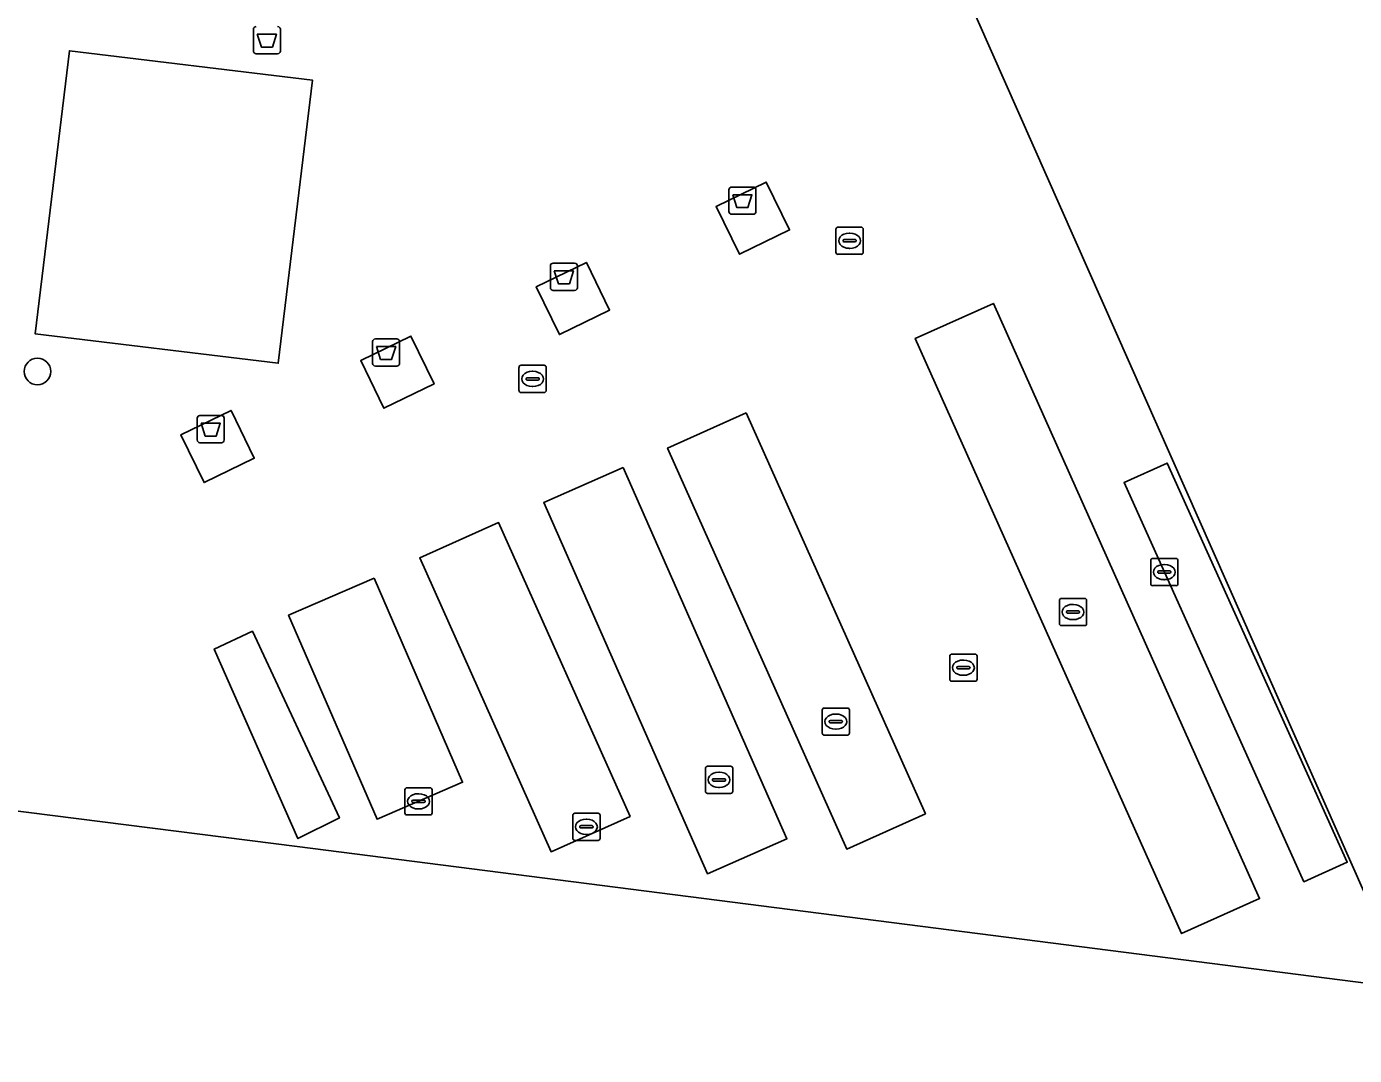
# Model space of a CAD drawing. Extents: x 162184 to 163154, y 385507 to 386516.
# Drawn here: x 162432.1 to 162480.91, y 386327.96 to 386365.78 of the extents above; entities that cross this region are included whole.
import ezdxf

# ---------------------------------------------------------------- set-up
doc = ezdxf.new("R2010")
doc.units = 0
for name, color, linetype in [('IMGEO_Afvalbak', 7, 'Continuous'), ('IMGEO_Boom', 7, 'Continuous'), ('IMGEO_Groenvoorziening', 7, 'Continuous'), ('IMGEO_Hek', 7, 'Continuous'), ('IMGEO_Kolk', 7, 'Continuous'), ('IMGEO_Pand', 7, 'Continuous'), ('IMGEO_Voetpad_open', 7, 'Continuous')]:
    doc.layers.add(name, color=color, linetype=linetype)

msp = doc.modelspace()

# ---------------------------------------------------------------- linework, layer by layer
at = {"layer": 'IMGEO_Afvalbak'}
for p, q in [((162440.442, 386364.882), (162440.442, 386365.682)), ((162440.442, 386365.682), (162440.442, 386364.882)), ((162441.432, 386365.682), (162441.432, 386364.882)), ((162441.432, 386364.882), (162441.432, 386365.682)), ((162441.332, 386364.782), (162440.542, 386364.782)), ((162440.542, 386364.782), (162441.332, 386364.782)), ((162457.92, 386358.982), (162457.92, 386359.782)), ((162457.92, 386359.782), (162457.92, 386358.982)), ((162458.02, 386359.882), (162458.81, 386359.882)), ((162458.81, 386359.882), (162458.02, 386359.882)), ((162458.91, 386359.782), (162458.91, 386358.982)), ((162458.91, 386358.982), (162458.91, 386359.782)), ((162458.81, 386358.882), (162458.02, 386358.882)), ((162458.02, 386358.882), (162458.81, 386358.882)), ((162451.359, 386356.183), (162451.359, 386356.983)), ((162451.359, 386356.983), (162451.359, 386356.183)), ((162451.459, 386357.083), (162452.249, 386357.083)), ((162452.249, 386357.083), (162451.459, 386357.083)), ((162452.349, 386356.983), (162452.349, 386356.183)), ((162452.349, 386356.183), (162452.349, 386356.983)), ((162452.249, 386356.083), (162451.459, 386356.083)), ((162451.459, 386356.083), (162452.249, 386356.083)), ((162444.825, 386353.401), (162444.825, 386354.201)), ((162444.825, 386354.201), (162444.825, 386353.401)), ((162444.925, 386354.301), (162445.715, 386354.301)), ((162445.715, 386354.301), (162444.925, 386354.301)), ((162445.815, 386354.201), (162445.815, 386353.401)), ((162445.815, 386353.401), (162445.815, 386354.201)), ((162445.715, 386353.301), (162444.925, 386353.301)), ((162444.925, 386353.301), (162445.715, 386353.301)), ((162438.377, 386350.586), (162438.377, 386351.386)), ((162438.377, 386351.386), (162438.377, 386350.586)), ((162438.477, 386351.486), (162439.267, 386351.486)), ((162439.267, 386351.486), (162438.477, 386351.486)), ((162439.367, 386351.386), (162439.367, 386350.586)), ((162439.367, 386350.586), (162439.367, 386351.386)), ((162439.267, 386350.486), (162438.477, 386350.486)), ((162438.477, 386350.486), (162439.267, 386350.486))]:
    msp.add_line(p, q, dxfattribs=at)
for points in [[(162440.585, 386365.496), (162441.289, 386365.496), (162441.14, 386365.026), (162440.734, 386365.026), (162440.585, 386365.496)], [(162458.063, 386359.596), (162458.767, 386359.596), (162458.618, 386359.126), (162458.212, 386359.126), (162458.063, 386359.596)], [(162451.502, 386356.797), (162452.206, 386356.797), (162452.057, 386356.327), (162451.651, 386356.327), (162451.502, 386356.797)], [(162444.968, 386354.015), (162445.672, 386354.015), (162445.523, 386353.545), (162445.117, 386353.545), (162444.968, 386354.015)], [(162438.52, 386351.2), (162439.224, 386351.2), (162439.075, 386350.73), (162438.669, 386350.73), (162438.52, 386351.2)]]:
    msp.add_lwpolyline(points, dxfattribs=at)
for centre, start, end in [((162440.542, 386365.682), 90, 180), ((162440.542, 386365.682), 90, 180), ((162441.332, 386365.682), 0, 90), ((162441.332, 386365.682), 360, 90), ((162440.542, 386364.882), 180, 270), ((162440.542, 386364.882), 180, 270), ((162441.332, 386364.882), 270, 0), ((162441.332, 386364.882), 270, 0), ((162458.02, 386359.782), 90, 180), ((162458.02, 386359.782), 90, 180), ((162458.81, 386359.782), 0, 90), ((162458.81, 386359.782), 360, 90), ((162458.02, 386358.982), 180, 270), ((162458.02, 386358.982), 180, 270), ((162458.81, 386358.982), 270, 0), ((162458.81, 386358.982), 270, 0), ((162451.459, 386356.983), 90, 180), ((162451.459, 386356.983), 90, 180), ((162452.249, 386356.983), 0, 90), ((162452.249, 386356.983), 360, 90), ((162451.459, 386356.183), 180, 270), ((162451.459, 386356.183), 180, 270), ((162452.249, 386356.183), 270, 0), ((162452.249, 386356.183), 270, 0), ((162444.925, 386354.201), 90, 180), ((162444.925, 386354.201), 90, 180), ((162445.715, 386354.201), 0, 90), ((162445.715, 386354.201), 360, 90), ((162444.925, 386353.401), 180, 270), ((162444.925, 386353.401), 180, 270), ((162445.715, 386353.401), 270, 0), ((162445.715, 386353.401), 270, 0), ((162438.477, 386351.386), 90, 180), ((162438.477, 386351.386), 90, 180), ((162439.267, 386351.386), 0, 90), ((162439.267, 386351.386), 360, 90), ((162438.477, 386350.586), 180, 270), ((162438.477, 386350.586), 180, 270), ((162439.267, 386350.586), 270, 0), ((162439.267, 386350.586), 270, 0)]:
    msp.add_arc(centre, 0.1, start, end, dxfattribs=at)
at = {"layer": 'IMGEO_Boom'}
msp.add_circle((162432.503, 386353.104), 0.489, dxfattribs=at)
at = {"layer": 'IMGEO_Groenvoorziening'}
for points in [[(162458.304, 386357.409), (162460.147, 386358.306), (162459.293, 386360.063), (162457.449, 386359.166)], [(162451.691, 386354.46), (162453.534, 386355.357), (162452.68, 386357.113), (162450.836, 386356.216)], [(162445.241, 386351.749), (162447.085, 386352.646), (162446.23, 386354.403), (162444.387, 386353.506)], [(162438.631, 386349.018), (162440.474, 386349.915), (162439.619, 386351.672), (162437.776, 386350.775)]]:
    msp.add_lwpolyline(points, close=True, dxfattribs=at)
msp.add_lwpolyline([(162557.685, 386313.92), (162505.963, 386320.438), (162505.404, 386316.894), (162481.176, 386320.042), (162482.581, 386330.454), (162442.049, 386335.638), (162428.596, 386337.346), (162428.393, 386337.372), (162427.473, 386330.612), (162430.094, 386326.523), (162430.305, 386326.495), (162431.169, 386326.378), (162437.933, 386325.465), (162491.222, 386318.605), (162495.408, 386318.031), (162500, 386317.441), (162505.38, 386316.75), (162509.176, 386316.263), (162550.981, 386310.895)], dxfattribs=at)
at = {"layer": 'IMGEO_Hek'}
msp.add_lwpolyline([(162428.596, 386337.346), (162442.049, 386335.638), (162482.581, 386330.454)], dxfattribs=at)
at = {"layer": 'IMGEO_Kolk'}
for p, q in [((162461.853, 386357.483), (162461.853, 386358.335)), ((162461.928, 386358.409), (162462.78, 386358.409)), ((162462.341, 386358.189), (162462.366, 386358.189)), ((162462.854, 386358.335), (162462.854, 386357.483)), ((162462.112, 386357.903), (162462.112, 386357.915)), ((162462.55, 386357.866), (162462.152, 386357.866)), ((162462.155, 386357.952), (162462.553, 386357.952)), ((162462.364, 386357.629), (162462.339, 386357.629)), ((162462.596, 386357.915), (162462.596, 386357.903)), ((162462.78, 386357.409), (162461.928, 386357.409)), ((162450.203, 386352.403), (162450.203, 386353.255)), ((162450.278, 386353.329), (162451.13, 386353.329)), ((162451.204, 386353.255), (162451.204, 386352.403)), ((162450.462, 386352.823), (162450.462, 386352.835)), ((162450.9, 386352.786), (162450.502, 386352.786)), ((162450.505, 386352.872), (162450.903, 386352.872)), ((162450.691, 386353.109), (162450.716, 386353.109)), ((162450.946, 386352.835), (162450.946, 386352.823)), ((162451.13, 386352.329), (162450.278, 386352.329)), ((162450.714, 386352.549), (162450.689, 386352.549)), ((162473.421, 386345.304), (162473.421, 386346.156)), ((162473.496, 386346.23), (162474.348, 386346.23)), ((162473.909, 386346.01), (162473.934, 386346.01)), ((162474.422, 386346.156), (162474.422, 386345.304)), ((162473.68, 386345.724), (162473.68, 386345.736)), ((162474.118, 386345.687), (162473.72, 386345.687)), ((162473.723, 386345.773), (162474.121, 386345.773)), ((162473.932, 386345.45), (162473.907, 386345.45)), ((162474.164, 386345.736), (162474.164, 386345.724)), ((162474.348, 386345.23), (162473.496, 386345.23)), ((162470.065, 386343.835), (162470.065, 386344.687)), ((162470.14, 386344.761), (162470.992, 386344.761)), ((162470.553, 386344.541), (162470.578, 386344.541)), ((162471.066, 386344.687), (162471.066, 386343.835)), ((162470.324, 386344.255), (162470.324, 386344.267)), ((162470.762, 386344.218), (162470.364, 386344.218)), ((162470.367, 386344.304), (162470.765, 386344.304)), ((162470.576, 386343.981), (162470.551, 386343.981)), ((162470.808, 386344.267), (162470.808, 386344.255)), ((162470.992, 386343.761), (162470.14, 386343.761)), ((162466.037, 386341.789), (162466.037, 386342.641)), ((162466.112, 386342.715), (162466.964, 386342.715)), ((162466.525, 386342.495), (162466.55, 386342.495)), ((162467.038, 386342.641), (162467.038, 386341.789)), ((162466.296, 386342.209), (162466.296, 386342.221)), ((162466.734, 386342.172), (162466.336, 386342.172)), ((162466.339, 386342.258), (162466.737, 386342.258)), ((162466.78, 386342.221), (162466.78, 386342.209)), ((162466.964, 386341.715), (162466.112, 386341.715)), ((162466.548, 386341.935), (162466.523, 386341.935)), ((162461.348, 386339.806), (162461.348, 386340.658)), ((162461.423, 386340.732), (162462.275, 386340.732)), ((162462.349, 386340.658), (162462.349, 386339.806)), ((162461.607, 386340.226), (162461.607, 386340.238)), ((162462.045, 386340.189), (162461.647, 386340.189)), ((162461.65, 386340.275), (162462.048, 386340.275)), ((162461.836, 386340.512), (162461.861, 386340.512)), ((162462.091, 386340.238), (162462.091, 386340.226)), ((162462.275, 386339.732), (162461.423, 386339.732)), ((162461.859, 386339.952), (162461.834, 386339.952)), ((162457.131, 386338.591), (162457.983, 386338.591)), ((162457.056, 386337.665), (162457.056, 386338.517)), ((162457.315, 386338.085), (162457.315, 386338.097)), ((162457.358, 386338.134), (162457.756, 386338.134)), ((162457.544, 386338.371), (162457.569, 386338.371)), ((162457.799, 386338.097), (162457.799, 386338.085)), ((162458.057, 386338.517), (162458.057, 386337.665)), ((162446.01, 386336.876), (162446.01, 386337.728)), ((162446.085, 386337.802), (162446.937, 386337.802)), ((162447.011, 386337.728), (162447.011, 386336.876)), ((162457.983, 386337.591), (162457.131, 386337.591)), ((162457.753, 386338.048), (162457.355, 386338.048)), ((162457.567, 386337.811), (162457.542, 386337.811)), ((162446.269, 386337.296), (162446.269, 386337.308)), ((162446.707, 386337.259), (162446.309, 386337.259)), ((162446.312, 386337.345), (162446.71, 386337.345)), ((162446.498, 386337.582), (162446.523, 386337.582)), ((162446.753, 386337.308), (162446.753, 386337.296)), ((162446.937, 386336.802), (162446.085, 386336.802)), ((162446.521, 386337.022), (162446.496, 386337.022)), ((162452.181, 386335.941), (162452.181, 386336.793)), ((162452.256, 386336.867), (162453.108, 386336.867)), ((162452.669, 386336.647), (162452.694, 386336.647)), ((162453.182, 386336.793), (162453.182, 386335.941)), ((162452.44, 386336.361), (162452.44, 386336.373)), ((162452.878, 386336.324), (162452.48, 386336.324)), ((162452.483, 386336.41), (162452.881, 386336.41)), ((162452.924, 386336.373), (162452.924, 386336.361)), ((162453.108, 386335.867), (162452.256, 386335.867)), ((162452.692, 386336.087), (162452.667, 386336.087))]:
    msp.add_line(p, q, dxfattribs=at)
for points in [[(162461.853, 386357.483), (162461.853, 386358.335)], [(162461.928, 386358.409), (162462.78, 386358.409)], [(162462.854, 386358.335), (162462.854, 386357.483)], [(162462.78, 386357.409), (162461.928, 386357.409)], [(162450.203, 386352.403), (162450.203, 386353.255)], [(162450.278, 386353.329), (162451.13, 386353.329)], [(162451.204, 386353.255), (162451.204, 386352.403)], [(162451.13, 386352.329), (162450.278, 386352.329)], [(162473.421, 386345.304), (162473.421, 386346.156)], [(162473.496, 386346.23), (162474.348, 386346.23)], [(162474.422, 386346.156), (162474.422, 386345.304)], [(162474.348, 386345.23), (162473.496, 386345.23)], [(162470.065, 386343.835), (162470.065, 386344.687)], [(162470.14, 386344.761), (162470.992, 386344.761)], [(162471.066, 386344.687), (162471.066, 386343.835)], [(162470.992, 386343.761), (162470.14, 386343.761)], [(162466.037, 386341.789), (162466.037, 386342.641)], [(162466.112, 386342.715), (162466.964, 386342.715)], [(162467.038, 386342.641), (162467.038, 386341.789)], [(162466.964, 386341.715), (162466.112, 386341.715)], [(162461.348, 386339.806), (162461.348, 386340.658)], [(162461.423, 386340.732), (162462.275, 386340.732)], [(162462.349, 386340.658), (162462.349, 386339.806)], [(162462.275, 386339.732), (162461.423, 386339.732)], [(162457.131, 386338.591), (162457.983, 386338.591)], [(162457.056, 386337.665), (162457.056, 386338.517)], [(162458.057, 386338.517), (162458.057, 386337.665)], [(162446.01, 386336.876), (162446.01, 386337.728)], [(162446.085, 386337.802), (162446.937, 386337.802)], [(162447.011, 386337.728), (162447.011, 386336.876)], [(162457.983, 386337.591), (162457.131, 386337.591)], [(162446.937, 386336.802), (162446.085, 386336.802)], [(162452.181, 386335.941), (162452.181, 386336.793)], [(162452.256, 386336.867), (162453.108, 386336.867)], [(162453.182, 386336.793), (162453.182, 386335.941)], [(162453.108, 386335.867), (162452.256, 386335.867)]]:
    msp.add_lwpolyline(points, dxfattribs=at)
for centre, radius, start, end in [((162461.93, 386358.333), 0.0765, 91.552, 178.448), ((162461.93, 386358.333), 0.0765, 91.552, 178.448), ((162462.778, 386358.333), 0.0765, 1.552, 88.448), ((162462.778, 386358.333), 0.0765, 1.552, 88.448), ((162462.152, 386357.912), 0.0403, 85.8775, 175.7526), ((162462.149, 386357.902), 0.0366, 178.938, 274.7102), ((162462.553, 386357.909), 0.043, 264.8664, 352.4533), ((162462.557, 386357.914), 0.0386, 1.7309, 96.639), ((162461.93, 386357.485), 0.0765, 181.552, 268.448), ((162461.93, 386357.485), 0.0765, 181.552, 268.448), ((162462.778, 386357.485), 0.0765, 271.552, 358.448), ((162462.778, 386357.485), 0.0765, 271.552, 358.448), ((162450.28, 386353.253), 0.0765, 91.552, 178.448), ((162450.28, 386353.253), 0.0765, 91.552, 178.448), ((162451.128, 386353.253), 0.0765, 1.552, 88.448), ((162451.128, 386353.253), 0.0765, 1.552, 88.448), ((162450.502, 386352.832), 0.0403, 85.8775, 175.7526), ((162450.499, 386352.822), 0.0366, 178.938, 274.7102), ((162450.903, 386352.829), 0.043, 264.8664, 352.4533), ((162450.907, 386352.834), 0.0386, 1.7309, 96.639), ((162450.28, 386352.405), 0.0765, 181.552, 268.448), ((162450.28, 386352.405), 0.0765, 181.552, 268.448), ((162451.128, 386352.405), 0.0765, 271.552, 358.448), ((162451.128, 386352.405), 0.0765, 271.552, 358.448), ((162473.498, 386346.154), 0.0765, 91.552, 178.448), ((162473.498, 386346.154), 0.0765, 91.552, 178.448), ((162474.346, 386346.154), 0.0765, 1.552, 88.448), ((162474.346, 386346.154), 0.0765, 1.552, 88.448), ((162473.72, 386345.733), 0.0403, 85.8775, 175.7526), ((162473.717, 386345.723), 0.0366, 178.938, 274.7102), ((162474.121, 386345.73), 0.043, 264.8664, 352.4533), ((162474.125, 386345.735), 0.0386, 1.7309, 96.639), ((162473.498, 386345.306), 0.0765, 181.552, 268.448), ((162473.498, 386345.306), 0.0765, 181.552, 268.448), ((162474.346, 386345.306), 0.0765, 271.552, 358.448), ((162474.346, 386345.306), 0.0765, 271.552, 358.448), ((162470.142, 386344.685), 0.0765, 91.552, 178.448), ((162470.142, 386344.685), 0.0765, 91.552, 178.448), ((162470.99, 386344.685), 0.0765, 1.552, 88.448), ((162470.99, 386344.685), 0.0765, 1.552, 88.448), ((162470.364, 386344.264), 0.0403, 85.8775, 175.7526), ((162470.361, 386344.254), 0.0366, 178.938, 274.7102), ((162470.765, 386344.261), 0.043, 264.8664, 352.4533), ((162470.769, 386344.266), 0.0386, 1.7309, 96.639), ((162470.142, 386343.837), 0.0765, 181.552, 268.448), ((162470.142, 386343.837), 0.0765, 181.552, 268.448), ((162470.99, 386343.837), 0.0765, 271.552, 358.448), ((162470.99, 386343.837), 0.0765, 271.552, 358.448), ((162466.114, 386342.639), 0.0765, 91.552, 178.448), ((162466.114, 386342.639), 0.0765, 91.552, 178.448), ((162466.962, 386342.639), 0.0765, 1.552, 88.448), ((162466.962, 386342.639), 0.0765, 1.552, 88.448), ((162466.336, 386342.218), 0.0403, 85.8775, 175.7526), ((162466.333, 386342.208), 0.0366, 178.938, 274.7102), ((162466.737, 386342.215), 0.043, 264.8664, 352.4533), ((162466.741, 386342.22), 0.0386, 1.7309, 96.639), ((162466.114, 386341.791), 0.0765, 181.552, 268.448), ((162466.114, 386341.791), 0.0765, 181.552, 268.448), ((162466.962, 386341.791), 0.0765, 271.552, 358.448), ((162466.962, 386341.791), 0.0765, 271.552, 358.448), ((162461.425, 386340.656), 0.0765, 91.552, 178.448), ((162461.425, 386340.656), 0.0765, 91.552, 178.448), ((162462.273, 386340.656), 0.0765, 1.552, 88.448), ((162462.273, 386340.656), 0.0765, 1.552, 88.448), ((162461.647, 386340.235), 0.0403, 85.8775, 175.7526), ((162461.644, 386340.225), 0.0366, 178.938, 274.7102), ((162462.048, 386340.232), 0.043, 264.8664, 352.4533), ((162462.052, 386340.237), 0.0386, 1.7309, 96.639), ((162461.425, 386339.808), 0.0765, 181.552, 268.448), ((162461.425, 386339.808), 0.0765, 181.552, 268.448), ((162462.273, 386339.808), 0.0765, 271.552, 358.448), ((162462.273, 386339.808), 0.0765, 271.552, 358.448), ((162457.133, 386338.515), 0.0765, 91.552, 178.448), ((162457.133, 386338.515), 0.0765, 91.552, 178.448), ((162457.981, 386338.515), 0.0765, 1.552, 88.448), ((162457.981, 386338.515), 0.0765, 1.552, 88.448), ((162457.355, 386338.094), 0.0403, 85.8775, 175.7526), ((162457.352, 386338.084), 0.0366, 178.938, 274.7102), ((162457.756, 386338.091), 0.043, 264.8664, 352.4533), ((162457.76, 386338.096), 0.0386, 1.7309, 96.639), ((162446.087, 386337.726), 0.0765, 91.552, 178.448), ((162446.087, 386337.726), 0.0765, 91.552, 178.448), ((162446.935, 386337.726), 0.0765, 1.552, 88.448), ((162446.935, 386337.726), 0.0765, 1.552, 88.448), ((162457.133, 386337.667), 0.0765, 181.552, 268.448), ((162457.133, 386337.667), 0.0765, 181.552, 268.448), ((162457.981, 386337.667), 0.0765, 271.552, 358.448), ((162457.981, 386337.667), 0.0765, 271.552, 358.448), ((162446.309, 386337.305), 0.0403, 85.8775, 175.7526), ((162446.306, 386337.295), 0.0366, 178.938, 274.7102), ((162446.71, 386337.302), 0.043, 264.8664, 352.4533), ((162446.714, 386337.307), 0.0386, 1.7309, 96.639), ((162446.087, 386336.878), 0.0765, 181.552, 268.448), ((162446.087, 386336.878), 0.0765, 181.552, 268.448), ((162446.935, 386336.878), 0.0765, 271.552, 358.448), ((162446.935, 386336.878), 0.0765, 271.552, 358.448), ((162452.258, 386336.791), 0.0765, 91.552, 178.448), ((162452.258, 386336.791), 0.0765, 91.552, 178.448), ((162453.106, 386336.791), 0.0765, 1.552, 88.448), ((162453.106, 386336.791), 0.0765, 1.552, 88.448), ((162452.48, 386336.37), 0.0403, 85.8775, 175.7526), ((162452.477, 386336.36), 0.0366, 178.938, 274.7102), ((162452.881, 386336.367), 0.043, 264.8664, 352.4533), ((162452.885, 386336.372), 0.0386, 1.7309, 96.639), ((162452.258, 386335.943), 0.0765, 181.552, 268.448), ((162452.258, 386335.943), 0.0765, 181.552, 268.448), ((162453.106, 386335.943), 0.0765, 271.552, 358.448), ((162453.106, 386335.943), 0.0765, 271.552, 358.448)]:
    msp.add_arc(centre, radius, start, end, dxfattribs=at)
for centre, major_axis, ratio, start_param, end_param in [((162462.34, 386357.909), (-0.387, 0.002), 0.722429, 4.712389, 7.853982), ((162462.365, 386357.909), (-0.39, 0.002), 0.717154, 1.570796, 4.712389), ((162450.69, 386352.829), (-0.387, 0.002), 0.722429, 4.712389, 7.853982), ((162450.715, 386352.829), (-0.39, 0.002), 0.717154, 1.570796, 4.712389), ((162473.908, 386345.73), (-0.387, 0.002), 0.722429, 4.712389, 7.853982), ((162473.933, 386345.73), (-0.39, 0.002), 0.717154, 1.570796, 4.712389), ((162470.552, 386344.261), (-0.387, 0.002), 0.722429, 4.712389, 7.853982), ((162470.577, 386344.261), (-0.39, 0.002), 0.717154, 1.570796, 4.712389), ((162466.524, 386342.215), (-0.387, 0.002), 0.722429, 4.712389, 7.853982), ((162466.549, 386342.215), (-0.39, 0.002), 0.717154, 1.570796, 4.712389), ((162461.835, 386340.232), (-0.387, 0.002), 0.722429, 4.712389, 7.853982), ((162461.86, 386340.232), (-0.39, 0.002), 0.717154, 1.570796, 4.712389), ((162457.543, 386338.091), (-0.387, 0.002), 0.722429, 4.712389, 7.853982), ((162457.568, 386338.091), (-0.39, 0.002), 0.717154, 1.570796, 4.712389), ((162446.497, 386337.302), (-0.387, 0.002), 0.722429, 4.712389, 7.853982), ((162446.522, 386337.302), (-0.39, 0.002), 0.717154, 1.570796, 4.712389), ((162452.668, 386336.367), (-0.387, 0.002), 0.722429, 4.712389, 7.853982), ((162452.693, 386336.367), (-0.39, 0.002), 0.717154, 1.570796, 4.712389)]:
    msp.add_ellipse(centre, major_axis=major_axis, ratio=ratio, start_param=start_param, end_param=end_param, dxfattribs=at)
at = {"layer": 'IMGEO_Pand'}
msp.add_lwpolyline([(162500, 386398.59), (162505.186, 386400.877), (162500, 386401.564), (162492.261, 386402.59), (162493.227, 386410.031), (162493.51, 386412.206), (162494.196, 386417.488), (162441.174, 386424.4), (162448.635, 386407.587), (162450.64, 386407.373), (162446.714, 386376.386), (162459.91, 386382.166), (162460.442, 386380.965), (162482.838, 386330.421), (162491.232, 386394.723), (162494.373, 386396.108)], close=True, dxfattribs=at)
at = {"layer": 'IMGEO_Voetpad_open'}
msp.add_lwpolyline([(162437.732, 386425.29), (162428.861, 386357.113), (162426.268, 386337.298), (162427.676, 386337.113), (162427.725, 386337.457), (162428.393, 386337.372), (162428.596, 386337.346), (162442.049, 386335.638), (162482.581, 386330.454), (162482.838, 386330.421), (162460.442, 386380.965)], dxfattribs=at)
for points in [[(162442.616, 386363.807), (162433.681, 386364.891), (162432.419, 386354.487), (162441.354, 386353.403)], [(162441.354, 386353.403), (162432.419, 386354.487), (162433.681, 386364.891), (162442.616, 386363.807)], [(162457.449, 386359.166), (162459.293, 386360.063), (162460.147, 386358.306), (162458.304, 386357.409)], [(162450.836, 386356.216), (162452.68, 386357.113), (162453.534, 386355.357), (162451.691, 386354.46)], [(162467.642, 386355.604), (162464.77, 386354.32), (162474.555, 386332.441), (162477.426, 386333.725)], [(162464.77, 386354.32), (162467.642, 386355.604), (162477.426, 386333.725), (162474.555, 386332.441)], [(162446.23, 386354.403), (162447.085, 386352.646), (162445.241, 386351.749), (162444.387, 386353.506)], [(162440.474, 386349.915), (162438.631, 386349.018), (162437.776, 386350.775), (162439.619, 386351.672)], [(162458.556, 386351.58), (162455.662, 386350.286), (162462.248, 386335.549), (162465.143, 386336.843)], [(162458.556, 386351.58), (162465.143, 386336.843), (162462.248, 386335.549), (162455.662, 386350.286)], [(162454.035, 386349.574), (162451.111, 386348.284), (162457.128, 386334.638), (162460.052, 386335.927)], [(162454.035, 386349.574), (162460.052, 386335.927), (162457.128, 386334.638), (162451.111, 386348.284)], [(162474.028, 386349.733), (162472.44, 386349.016), (162479.054, 386334.346), (162480.643, 386335.062)], [(162472.44, 386349.016), (162474.028, 386349.733), (162480.643, 386335.062), (162479.054, 386334.346)], [(162449.454, 386347.548), (162446.553, 386346.25), (162451.385, 386335.451), (162454.286, 386336.749)], [(162454.286, 386336.749), (162451.385, 386335.451), (162446.553, 386346.25), (162449.454, 386347.548)], [(162444.877, 386345.507), (162441.733, 386344.143), (162444.989, 386336.642), (162448.132, 386338.006)], [(162444.877, 386345.507), (162448.132, 386338.006), (162444.989, 386336.642), (162441.733, 386344.143)], [(162440.405, 386343.553), (162439, 386342.898), (162442.079, 386335.934), (162443.602, 386336.691)], [(162443.602, 386336.691), (162442.079, 386335.934), (162439, 386342.898), (162440.405, 386343.553)]]:
    msp.add_lwpolyline(points, close=True, dxfattribs=at)

doc.saveas('drawing.dxf')
